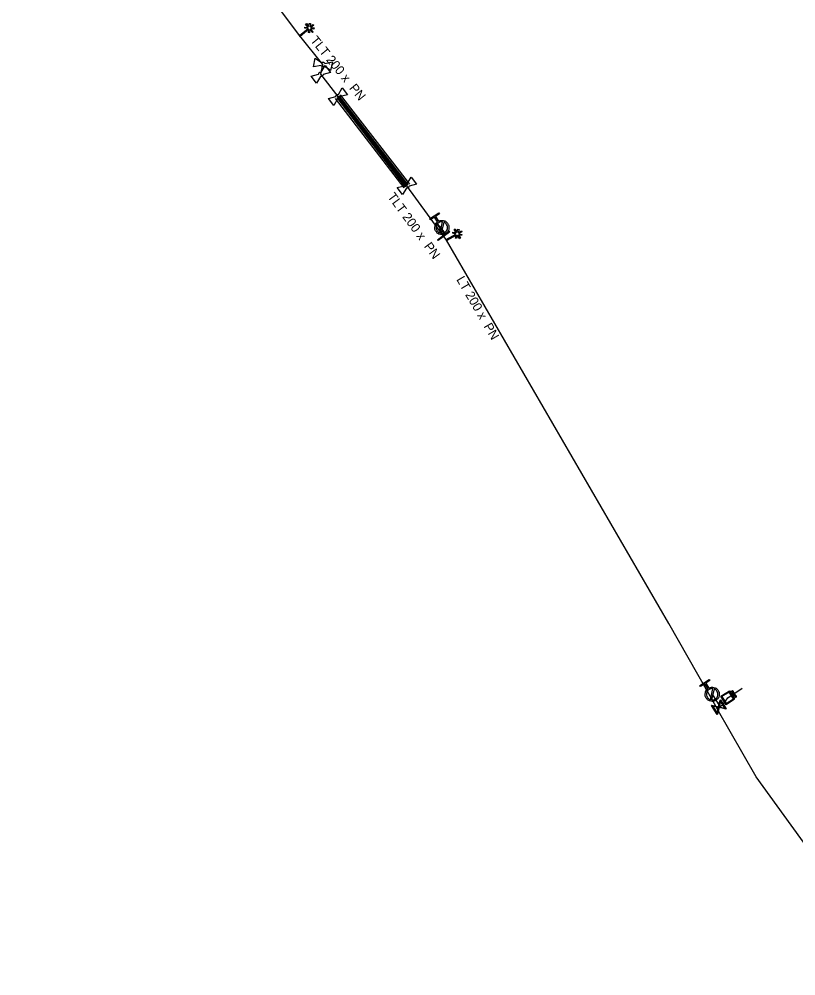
# Model space of a CAD drawing. Extents: x -643544 to -637295, y -1119190 to -1111715.
# Drawn here: x -641292.1 to -641181.2, y -1115586.2 to -1115449.7 of the extents above; entities that cross this region are included whole.
import ezdxf

# ---------------------------------------------------------------- set-up
doc = ezdxf.new("R2010")
doc.units = 0
for name, color, linetype in [('Default', 7, 'Continuous'), ('VP Chránička', 7, 'Continuous'), ('VP Chránička - okraje', 7, 'Continuous'), ('VP Hydrant', 7, 'Continuous'), ('VP Lomový bod', 7, 'Continuous'), ('VP Přípojka', 7, 'Continuous'), ('VP Změna materiálu', 7, 'Continuous'), ('VP Řad', 7, 'Continuous'), ('VP Řad - popis', 7, 'Continuous'), ('VP Šachta', 7, 'Continuous'), ('VP Šoupě', 7, 'Continuous')]:
    doc.layers.add(name, color=color, linetype=linetype)

msp = doc.modelspace()

# ---------------------------------------------------------------- linework, layer by layer
at = {"layer": 'Default'}
for points in [[(-641248.9, -1115455.92), (-641248.86, -1115455.89), (-641248.81, -1115455.88), (-641248.73, -1115455.85), (-641248.65, -1115455.87), (-641248.57, -1115455.89), (-641248.51, -1115455.94), (-641248.46, -1115455.98), (-641248.44, -1115456.03)], [(-641249.33, -1115457.56), (-641249.32, -1115457.51), (-641249.3, -1115457.46), (-641249.27, -1115457.38), (-641249.2, -1115457.33), (-641249.14, -1115457.28), (-641249.05, -1115457.27), (-641249, -1115457.26), (-641248.95, -1115457.27)], [(-641248.53, -1115456.42), (-641248.57, -1115456.46), (-641248.62, -1115456.47), (-641248.7, -1115456.5), (-641248.78, -1115456.48), (-641248.86, -1115456.46), (-641248.92, -1115456.41), (-641248.96, -1115456.37), (-641248.99, -1115456.32)], [(-641248.7, -1115457.6), (-641248.7, -1115457.65), (-641248.72, -1115457.7), (-641248.76, -1115457.78), (-641248.82, -1115457.83), (-641248.89, -1115457.88), (-641248.97, -1115457.89), (-641249.03, -1115457.9), (-641249.08, -1115457.88)], [(-641246.87, -1115460.75), (-641246.87, -1115460.7), (-641246.85, -1115460.65), (-641246.82, -1115460.57), (-641246.75, -1115460.52), (-641246.69, -1115460.47), (-641246.6, -1115460.46), (-641246.55, -1115460.45), (-641246.5, -1115460.46)], [(-641246.25, -1115460.78), (-641246.25, -1115460.84), (-641246.27, -1115460.89), (-641246.3, -1115460.97), (-641246.37, -1115461.02), (-641246.43, -1115461.07), (-641246.52, -1115461.08), (-641246.57, -1115461.08), (-641246.62, -1115461.07)], [(-641237.05, -1115473.5), (-641237.05, -1115473.44), (-641237.02, -1115473.39), (-641236.99, -1115473.32), (-641236.92, -1115473.27), (-641236.86, -1115473.22), (-641236.77, -1115473.21), (-641236.72, -1115473.2), (-641236.67, -1115473.22)], [(-641236.42, -1115473.54), (-641236.43, -1115473.6), (-641236.45, -1115473.65), (-641236.49, -1115473.72), (-641236.55, -1115473.77), (-641236.62, -1115473.82), (-641236.7, -1115473.83), (-641236.76, -1115473.84), (-641236.81, -1115473.83)], [(-641232.2, -1115478.56), (-641231.88, -1115478.39), (-641231.53, -1115478.47), (-641231.12, -1115478.56), (-641230.9, -1115478.91), (-641230.67, -1115479.26), (-641230.76, -1115479.66), (-641230.85, -1115480.07), (-641231.2, -1115480.29), (-641231.55, -1115480.52), (-641231.95, -1115480.43), (-641232.36, -1115480.34), (-641232.58, -1115479.99), (-641232.81, -1115479.64), (-641232.72, -1115479.24), (-641232.64, -1115478.88), (-641232.36, -1115478.66)], [(-641231.66, -1115478.64), (-641231.94, -1115478.61), (-641232.18, -1115478.77), (-641232.47, -1115478.95), (-641232.54, -1115479.28), (-641232.61, -1115479.61), (-641232.43, -1115479.89), (-641232.27, -1115480.14), (-641232, -1115480.22)], [(-641231.82, -1115480.26), (-641231.55, -1115480.29), (-641231.3, -1115480.13), (-641231.02, -1115479.95), (-641230.95, -1115479.62), (-641230.88, -1115479.3), (-641231.06, -1115479.01), (-641231.22, -1115478.77), (-641231.48, -1115478.68)], [(-641193.61, -1115545.16), (-641193.29, -1115544.99), (-641192.93, -1115545.07), (-641192.53, -1115545.15), (-641192.3, -1115545.5), (-641192.08, -1115545.85), (-641192.16, -1115546.25), (-641192.25, -1115546.66), (-641192.6, -1115546.88), (-641192.94, -1115547.11), (-641193.35, -1115547.02), (-641193.75, -1115546.94), (-641193.98, -1115546.59), (-641194.21, -1115546.24), (-641194.12, -1115545.84), (-641194.05, -1115545.48), (-641193.76, -1115545.26)], [(-641193.06, -1115545.23), (-641193.34, -1115545.2), (-641193.59, -1115545.36), (-641193.87, -1115545.55), (-641193.94, -1115545.88), (-641194.01, -1115546.2), (-641193.83, -1115546.49), (-641193.67, -1115546.73), (-641193.4, -1115546.82)], [(-641193.22, -1115546.86), (-641192.94, -1115546.88), (-641192.7, -1115546.73), (-641192.42, -1115546.54), (-641192.35, -1115546.21), (-641192.28, -1115545.89), (-641192.46, -1115545.6), (-641192.62, -1115545.36), (-641192.88, -1115545.27)], [(-641190.16, -1115545.61), (-641190.14, -1115545.64), (-641190.13, -1115545.66), (-641190.13, -1115545.68), (-641190.13, -1115545.71), (-641190.13, -1115545.73), (-641190.14, -1115545.75), (-641190.15, -1115545.77), (-641190.18, -1115545.78), (-641190.22, -1115545.81), (-641190.26, -1115545.8), (-641190.3, -1115545.79), (-641190.34, -1115545.73)], [(-641190.3, -1115545.71), (-641190.28, -1115545.75), (-641190.25, -1115545.75), (-641190.23, -1115545.76), (-641190.2, -1115545.74), (-641190.18, -1115545.73), (-641190.18, -1115545.71), (-641190.17, -1115545.7), (-641190.17, -1115545.68), (-641190.18, -1115545.66), (-641190.2, -1115545.64)], [(-641190.19, -1115546.1), (-641190.18, -1115546.06), (-641190.17, -1115546.04), (-641190.16, -1115546.02), (-641190.16, -1115546.01), (-641190.16, -1115545.99), (-641190.17, -1115545.98), (-641190.17, -1115545.98), (-641190.18, -1115545.96)], [(-641189.98, -1115545.9), (-641189.95, -1115545.94), (-641189.95, -1115545.97), (-641189.94, -1115546), (-641189.96, -1115546.02), (-641189.97, -1115546.05), (-641189.99, -1115546.06), (-641190.03, -1115546.08), (-641190.06, -1115546.08), (-641190.1, -1115546.07), (-641190.13, -1115546.03), (-641190.13, -1115546.05), (-641190.13, -1115546.06), (-641190.13, -1115546.09), (-641190.15, -1115546.12)], [(-641190.12, -1115545.98), (-641190.1, -1115546.01), (-641190.09, -1115546.02), (-641190.07, -1115546.03), (-641190.05, -1115546.03), (-641190.04, -1115546.03), (-641190.02, -1115546.02), (-641190, -1115546.01), (-641189.99, -1115545.98), (-641189.99, -1115545.96), (-641190.01, -1115545.93)], [(-641189.74, -1115546.29), (-641189.72, -1115546.32), (-641189.71, -1115546.34), (-641189.7, -1115546.36), (-641189.7, -1115546.39), (-641189.7, -1115546.41), (-641189.72, -1115546.43), (-641189.73, -1115546.45), (-641189.75, -1115546.46), (-641189.79, -1115546.49), (-641189.83, -1115546.48), (-641189.87, -1115546.47), (-641189.91, -1115546.41)], [(-641189.88, -1115546.39), (-641189.85, -1115546.43), (-641189.83, -1115546.43), (-641189.81, -1115546.44), (-641189.78, -1115546.42), (-641189.76, -1115546.41), (-641189.75, -1115546.39), (-641189.74, -1115546.38), (-641189.75, -1115546.36), (-641189.75, -1115546.35), (-641189.77, -1115546.32)]]:
    msp.add_open_spline(points, degree=3, dxfattribs=at)
at = {"layer": 'VP Chránička'}
for points in [[(-641246.75, -1115460.92), (-641236.98, -1115473.69)], [(-641236.54, -1115473.38), (-641246.42, -1115460.65)]]:
    msp.add_lwpolyline(points, dxfattribs=at)
at = {"layer": 'VP Chránička - okraje'}
for points in [[(-641237.13, -1115473.81), (-641246.91, -1115461.04)], [(-641246.59, -1115460.8), (-641236.82, -1115473.56)], [(-641236.7, -1115473.5), (-641246.58, -1115460.77)], [(-641246.27, -1115460.53), (-641236.38, -1115473.25)]]:
    msp.add_lwpolyline(points, dxfattribs=at)
at = {"layer": 'VP Hydrant'}
for points in [[(-641232.36, -1115478.66), (-641232.8, -1115477.97), (-641233.38, -1115478.35), (-641233.48, -1115478.19), (-641232.17, -1115477.35), (-641232.07, -1115477.5), (-641232.65, -1115477.87), (-641232.2, -1115478.56)], [(-641232, -1115480.22), (-641231.66, -1115478.64)], [(-641231.48, -1115478.68), (-641231.82, -1115480.26)], [(-641193.76, -1115545.26), (-641194.21, -1115544.57), (-641194.79, -1115544.95), (-641194.89, -1115544.79), (-641193.58, -1115543.94), (-641193.48, -1115544.1), (-641194.05, -1115544.47), (-641193.61, -1115545.16)], [(-641193.4, -1115546.82), (-641193.06, -1115545.23)], [(-641192.88, -1115545.27), (-641193.22, -1115546.86)]]:
    msp.add_lwpolyline(points, dxfattribs=at)
at = {"layer": 'VP Lomový bod'}
for points in [[(-641250.07, -1115456.53), (-641249.81, -1115455.3), (-641248.9, -1115455.92)], [(-641248.44, -1115456.03), (-641247.36, -1115455.83), (-641247.62, -1115457.05), (-641248.53, -1115456.42)], [(-641248.99, -1115456.32), (-641250.07, -1115456.53)], [(-641248.95, -1115457.27), (-641248.4, -1115456.32)], [(-641248.4, -1115456.32), (-641247.64, -1115457.31), (-641248.7, -1115457.6)], [(-641249.08, -1115457.88), (-641249.62, -1115458.84), (-641250.39, -1115457.85), (-641249.33, -1115457.56)], [(-641246.5, -1115460.46), (-641245.95, -1115459.51)], [(-641245.95, -1115459.51), (-641245.19, -1115460.5), (-641246.25, -1115460.78)], [(-641246.62, -1115461.07), (-641247.17, -1115462.03), (-641247.93, -1115461.04), (-641246.87, -1115460.75)], [(-641236.67, -1115473.22), (-641236.1, -1115472.28)], [(-641236.1, -1115472.28), (-641235.36, -1115473.28), (-641236.42, -1115473.54)], [(-641236.81, -1115473.83), (-641237.37, -1115474.76), (-641238.11, -1115473.76), (-641237.05, -1115473.5)]]:
    msp.add_lwpolyline(points, dxfattribs=at)
at = {"layer": 'VP Přípojka'}
for points in [[(-641232.11, -1115479.81), (-641231.92, -1115479.56), (-641231.74, -1115479.45)], [(-641193.14, -1115546.04), (-641192.06, -1115547.8)], [(-641192.45, -1115548.06), (-641192.19, -1115547.89), (-641192.06, -1115547.8), (-641191.58, -1115547.5), (-641190.93, -1115546.54), (-641188.84, -1115545.17)]]:
    msp.add_lwpolyline(points, dxfattribs=at)
at = {"layer": 'VP Změna materiálu'}
for points in [[(-641250.56, -1115450.81), (-641250.14, -1115450.47), (-641250.04, -1115450.59), (-641250.45, -1115450.93), (-641249.99, -1115450.98), (-641250, -1115451.13), (-641250.47, -1115451.09), (-641250.1, -1115451.53), (-641250.22, -1115451.63), (-641250.59, -1115451.18), (-641250.64, -1115451.65), (-641250.79, -1115451.64), (-641250.75, -1115451.17), (-641251.97, -1115452.18), (-641252.07, -1115452.06), (-641250.85, -1115451.05), (-641251.32, -1115451.01), (-641251.3, -1115450.85), (-641250.83, -1115450.9), (-641251.2, -1115450.44), (-641251.08, -1115450.34), (-641250.71, -1115450.79), (-641250.67, -1115450.33), (-641250.51, -1115450.34), (-641250.56, -1115450.81)], [(-641229.41, -1115480.2), (-641228.95, -1115479.92), (-641228.87, -1115480.06), (-641229.33, -1115480.33), (-641228.87, -1115480.45), (-641228.92, -1115480.6), (-641229.37, -1115480.48), (-641229.08, -1115480.98), (-641229.21, -1115481.06), (-641229.51, -1115480.55), (-641229.63, -1115481.01), (-641229.78, -1115480.97), (-641229.66, -1115480.52), (-641231.03, -1115481.32), (-641231.1, -1115481.18), (-641229.73, -1115480.38), (-641230.19, -1115480.26), (-641230.15, -1115480.11), (-641229.69, -1115480.23), (-641229.99, -1115479.73), (-641229.85, -1115479.65), (-641229.56, -1115480.15), (-641229.44, -1115479.7), (-641229.29, -1115479.74), (-641229.41, -1115480.2)]]:
    msp.add_lwpolyline(points, dxfattribs=at)
at = {"layer": 'VP Řad'}
for points in [[(-641252.02, -1115452.12), (-641264.8, -1115435.07), (-641291.92, -1115405.65), (-641292.09, -1115405.43)], [(-641231.07, -1115481.25), (-641231.49, -1115480.64), (-641232.11, -1115479.81), (-641236.74, -1115473.52), (-641246.56, -1115460.77), (-641249.01, -1115457.58), (-641248.71, -1115456.18), (-641252.02, -1115452.12)], [(-641192.42, -1115548.12), (-641192.45, -1115548.06), (-641199.34, -1115535.97), (-641231.07, -1115481.25)], [(-641166.65, -1115586.22), (-641176.51, -1115572.12), (-641186.88, -1115557.84), (-641192.42, -1115548.12)]]:
    msp.add_lwpolyline(points, dxfattribs=at)
at = {"layer": 'VP Šachta'}
for points in [[(-641189.94, -1115546.76), (-641191.17, -1115547.53), (-641191.92, -1115546.33), (-641190.69, -1115545.56), (-641189.94, -1115546.76)], [(-641190.73, -1115545.73), (-641191.75, -1115546.36), (-641191.13, -1115547.36), (-641190.11, -1115546.72), (-641190.73, -1115545.73)], [(-641190.54, -1115545.69), (-641190.23, -1115545.5), (-641190.16, -1115545.61)], [(-641190.34, -1115545.73), (-641190.39, -1115545.65), (-641190.51, -1115545.73), (-641190.54, -1115545.69)], [(-641190.37, -1115545.96), (-641190.06, -1115545.77), (-641189.98, -1115545.9)], [(-641190.18, -1115545.96), (-641190.21, -1115545.91), (-641190.34, -1115546), (-641190.37, -1115545.96)], [(-641190.2, -1115545.64), (-641190.24, -1115545.56), (-641190.35, -1115545.63)], [(-641190.35, -1115545.63), (-641190.3, -1115545.71)], [(-641190.15, -1115546.12), (-641190.2, -1115546.23), (-641190.23, -1115546.17), (-641190.19, -1115546.1)], [(-641190.01, -1115545.93), (-641190.07, -1115545.83), (-641190.17, -1115545.89)], [(-641190.17, -1115545.89), (-641190.12, -1115545.98)], [(-641190.17, -1115546.27), (-641189.87, -1115546.08), (-641189.85, -1115546.12), (-641190.15, -1115546.31), (-641190.17, -1115546.27)], [(-641190.11, -1115546.37), (-641189.81, -1115546.18), (-641189.74, -1115546.29)], [(-641189.91, -1115546.41), (-641189.96, -1115546.33), (-641190.09, -1115546.41), (-641190.11, -1115546.37)], [(-641189.77, -1115546.32), (-641189.82, -1115546.24), (-641189.93, -1115546.31)], [(-641189.93, -1115546.31), (-641189.88, -1115546.39)]]:
    msp.add_lwpolyline(points, dxfattribs=at)
at = {"layer": 'VP Šoupě'}
for points in [[(-641231.48, -1115480.18), (-641232.42, -1115479.01), (-641232.34, -1115478.95), (-641231.41, -1115480.12), (-641231.48, -1115480.18)], [(-641230.66, -1115480.09), (-641232.26, -1115481.29), (-641232.34, -1115481.19), (-641230.73, -1115479.99), (-641230.66, -1115480.09)], [(-641191.95, -1115546.86), (-641191.16, -1115548.14), (-641191.22, -1115548.17), (-641191.34, -1115548.14), (-641192.16, -1115547.94), (-641192.38, -1115548.89), (-641192.44, -1115548.92), (-641193.22, -1115547.64), (-641193.17, -1115547.61), (-641192.22, -1115547.84), (-641192.03, -1115547.02), (-641192, -1115546.89), (-641191.95, -1115546.86)], [(-641191.94, -1115547.04), (-641192.14, -1115547.86), (-641191.32, -1115548.05), (-641191.94, -1115547.04)], [(-641192.44, -1115548.74), (-641192.24, -1115547.92), (-641193.06, -1115547.73), (-641192.44, -1115548.74)]]:
    msp.add_lwpolyline(points, dxfattribs=at)

# ---------------------------------------------------------------- texts
at = {"layer": 'VP Řad - popis'}
for s, rotation, p in [('TLT 200 x  PN ', 309.2101, (-641250.59, -1115452.78)), ('TLT 200 x  PN ', 306.3265, (-641239.56, -1115475.06)), ('LT 200 x  PN ', 300.2924, (-641229.71, -1115486.86))]:
    msp.add_text(s, height=1.3, rotation=rotation, dxfattribs=at).set_placement(p)

doc.saveas('drawing.dxf')
